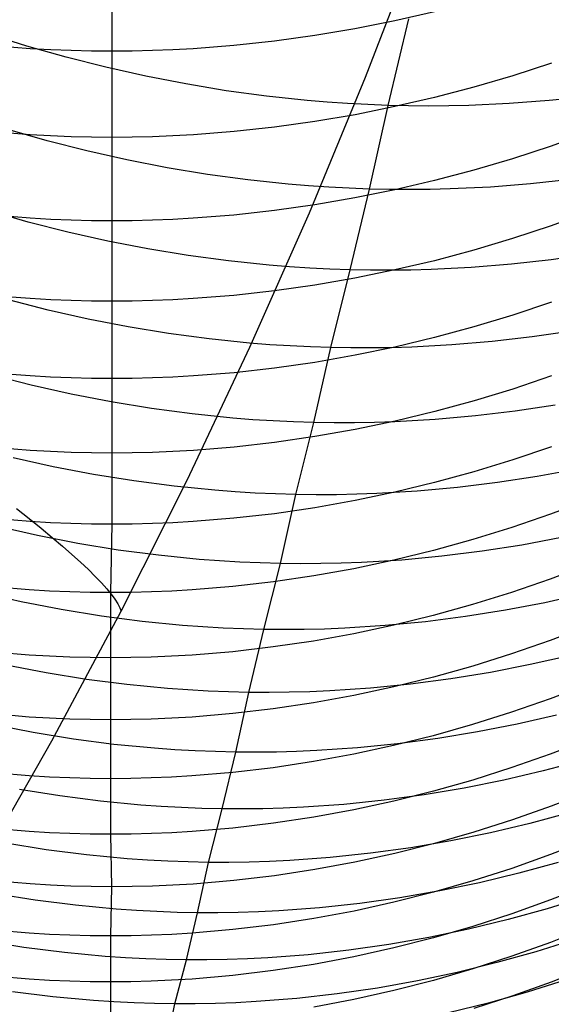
# Model space of a CAD drawing. Extents: x -383 to 1849, y -1185 to -529.
# Tile 668 of 870: x 1789 to 1795, y -1117 to -1105. Entities that reach past the tile are written whole.
import ezdxf

# ---------------------------------------------------------------- set-up
doc = ezdxf.new("R2010")
doc.units = 0
doc.layers.add('PREDEFINITO', color=7, linetype='CONTINUOUS')

msp = doc.modelspace()

# ---------------------------------------------------------------- linework, layer by layer
at = {"layer": 'PREDEFINITO'}
for p, q in [((1793.038, -1105.694, 419.688), (1793.667, -1104.054, 419.688)), ((1790.007, -1104.319, 630.063), (1790.007, -1105.385, 628.32)), ((1793.308, -1106.033, 523.27), (1793.554, -1105, 521.531)), ((1793.861, -1104.914, 628.059), (1793.388, -1105.023, 628.119)), ((1792.911, -1105.117, 628.172), (1792.432, -1105.198, 628.217)), ((1793.388, -1105.023, 628.119), (1792.911, -1105.117, 628.172)), ((1788.99, -1105.324, 523.119), (1788.523, -1105.178, 523.145)), ((1792.432, -1105.198, 628.217), (1791.95, -1105.265, 628.254)), ((1789.033, -1105.355, 628.303), (1788.548, -1105.317, 628.282)), ((1789.462, -1105.457, 523.1), (1788.99, -1105.324, 523.119)), ((1789.277, -1105.368, 628.311), (1789.033, -1105.355, 628.303)), ((1789.52, -1105.377, 628.316), (1789.277, -1105.368, 628.311)), ((1790.737, -1105.368, 628.311), (1790.494, -1105.377, 628.316)), ((1790.98, -1105.355, 628.303), (1790.737, -1105.368, 628.311)), ((1791.466, -1105.317, 628.283), (1790.98, -1105.355, 628.303)), ((1791.95, -1105.265, 628.254), (1791.466, -1105.317, 628.283)), ((1789.936, -1105.577, 523.091), (1789.462, -1105.457, 523.1)), ((1789.763, -1105.383, 628.319), (1789.52, -1105.377, 628.316)), ((1790.007, -1105.385, 628.32), (1789.763, -1105.383, 628.319)), ((1790.25, -1105.383, 628.319), (1790.007, -1105.385, 628.32)), ((1790.007, -1105.385, 628.32), (1790.007, -1106.415, 626.556)), ((1790.494, -1105.377, 628.316), (1790.25, -1105.383, 628.319)), ((1790.413, -1105.684, 523.09), (1789.936, -1105.577, 523.091)), ((1795.26, -1105.529, 626.087), (1794.799, -1105.679, 626.166)), ((1790.893, -1105.777, 523.097), (1790.413, -1105.684, 523.09)), ((1792.368, -1107.317, 419.688), (1793.038, -1105.694, 419.688)), ((1794.799, -1105.679, 626.166), (1794.334, -1105.815, 626.238)), ((1791.374, -1105.857, 523.114), (1790.893, -1105.777, 523.097)), ((1794.334, -1105.815, 626.238), (1793.864, -1105.939, 626.304)), ((1791.857, -1105.922, 523.139), (1791.374, -1105.857, 523.114)), ((1792.34, -1105.974, 523.174), (1791.857, -1105.922, 523.139)), ((1793.864, -1105.939, 626.304), (1793.39, -1106.048, 626.362)), ((1795.709, -1105.926, 523.668), (1795.233, -1105.976, 523.571)), ((1792.582, -1105.994, 523.194), (1792.34, -1105.974, 523.174)), ((1792.824, -1106.011, 523.217), (1792.582, -1105.994, 523.194)), ((1793.066, -1106.024, 523.242), (1792.824, -1106.011, 523.217)), ((1793.39, -1106.048, 626.362), (1792.913, -1106.144, 626.413)), ((1793.308, -1106.033, 523.27), (1793.066, -1106.024, 523.242)), ((1793.084, -1107.033, 525.032), (1793.308, -1106.033, 523.27)), ((1793.55, -1106.039, 523.3), (1793.308, -1106.033, 523.27)), ((1793.791, -1106.041, 523.332), (1793.55, -1106.039, 523.3)), ((1794.032, -1106.039, 523.366), (1793.791, -1106.041, 523.332)), ((1794.273, -1106.033, 523.403), (1794.032, -1106.039, 523.366)), ((1794.754, -1106.012, 523.482), (1794.273, -1106.033, 523.403)), ((1795.233, -1105.976, 523.571), (1794.754, -1106.012, 523.482)), ((1792.913, -1106.144, 626.413), (1792.433, -1106.226, 626.456)), ((1791.951, -1106.293, 626.492), (1791.467, -1106.346, 626.52)), ((1792.433, -1106.226, 626.456), (1791.951, -1106.293, 626.492)), ((1789.033, -1106.384, 626.54), (1788.547, -1106.346, 626.52)), ((1789.235, -1106.456, 524.87), (1788.764, -1106.323, 524.888)), ((1789.276, -1106.398, 626.547), (1789.033, -1106.384, 626.54)), ((1789.52, -1106.407, 626.552), (1789.276, -1106.398, 626.547)), ((1789.763, -1106.413, 626.555), (1789.52, -1106.407, 626.552)), ((1790.007, -1106.415, 626.556), (1789.763, -1106.413, 626.555)), ((1790.251, -1106.413, 626.555), (1790.007, -1106.415, 626.556)), ((1790.007, -1106.415, 626.556), (1790.007, -1107.413, 624.772)), ((1790.494, -1106.407, 626.552), (1790.251, -1106.413, 626.555)), ((1790.738, -1106.398, 626.547), (1790.494, -1106.407, 626.552)), ((1790.981, -1106.384, 626.54), (1790.738, -1106.398, 626.547)), ((1791.467, -1106.346, 626.52), (1790.981, -1106.384, 626.54)), ((1795.712, -1106.355, 624.239), (1795.257, -1106.519, 624.321)), ((1789.71, -1106.577, 524.861), (1789.235, -1106.456, 524.87)), ((1795.257, -1106.519, 624.321), (1794.796, -1106.67, 624.398)), ((1790.188, -1106.684, 524.859), (1789.71, -1106.577, 524.861)), ((1790.668, -1106.778, 524.867), (1790.188, -1106.684, 524.859)), ((1791.149, -1106.857, 524.882), (1790.668, -1106.778, 524.867)), ((1794.796, -1106.67, 624.398), (1794.331, -1106.808, 624.467)), ((1791.632, -1106.923, 524.907), (1791.149, -1106.857, 524.882)), ((1794.331, -1106.808, 624.467), (1793.861, -1106.932, 624.53)), ((1792.116, -1106.974, 524.94), (1791.632, -1106.923, 524.907)), ((1792.358, -1106.995, 524.959), (1792.116, -1106.974, 524.94)), ((1792.6, -1107.011, 524.981), (1792.358, -1106.995, 524.959)), ((1792.843, -1107.024, 525.005), (1792.6, -1107.011, 524.981)), ((1793.861, -1106.932, 624.53), (1793.388, -1107.043, 624.586)), ((1794.531, -1107.009, 525.236), (1794.05, -1107.032, 525.16)), ((1795.01, -1106.972, 525.322), (1794.531, -1107.009, 525.236)), ((1795.486, -1106.92, 525.415), (1795.01, -1106.972, 525.322)), ((1793.084, -1107.033, 525.032), (1792.843, -1107.024, 525.005)), ((1792.855, -1107.998, 526.813), (1793.084, -1107.033, 525.032)), ((1793.388, -1107.043, 624.586), (1792.911, -1107.139, 624.634)), ((1793.326, -1107.038, 525.06), (1793.084, -1107.033, 525.032)), ((1793.568, -1107.04, 525.091), (1793.326, -1107.038, 525.06)), ((1793.809, -1107.038, 525.124), (1793.568, -1107.04, 525.091)), ((1794.05, -1107.032, 525.16), (1793.809, -1107.038, 525.124)), ((1792.432, -1107.222, 624.676), (1791.95, -1107.29, 624.71)), ((1792.911, -1107.139, 624.634), (1792.432, -1107.222, 624.676)), ((1789.007, -1107.427, 526.657), (1788.535, -1107.293, 526.674)), ((1789.033, -1107.382, 624.757), (1788.548, -1107.343, 624.737)), ((1791.466, -1107.343, 624.737), (1790.98, -1107.382, 624.757)), ((1791.95, -1107.29, 624.71), (1791.466, -1107.343, 624.737)), ((1791.658, -1108.924, 419.688), (1792.368, -1107.317, 419.688)), ((1795.712, -1107.306, 622.456), (1795.257, -1107.471, 622.536)), ((1789.481, -1107.548, 526.647), (1789.007, -1107.427, 526.657)), ((1789.277, -1107.395, 624.764), (1789.033, -1107.382, 624.757)), ((1789.52, -1107.405, 624.768), (1789.277, -1107.395, 624.764)), ((1789.763, -1107.411, 624.771), (1789.52, -1107.405, 624.768)), ((1790.007, -1107.413, 624.772), (1789.763, -1107.411, 624.771)), ((1790.25, -1107.411, 624.771), (1790.007, -1107.413, 624.772)), ((1790.007, -1107.413, 624.772), (1790.007, -1108.374, 622.969)), ((1790.494, -1107.405, 624.768), (1790.25, -1107.411, 624.771)), ((1790.737, -1107.395, 624.764), (1790.494, -1107.405, 624.768)), ((1790.98, -1107.382, 624.757), (1790.737, -1107.395, 624.764)), ((1795.257, -1107.471, 622.536), (1794.796, -1107.624, 622.609)), ((1789.959, -1107.655, 526.646), (1789.481, -1107.548, 526.647)), ((1790.438, -1107.748, 526.653), (1789.959, -1107.655, 526.646)), ((1794.796, -1107.624, 622.609), (1794.331, -1107.763, 622.676)), ((1790.92, -1107.827, 526.668), (1790.438, -1107.748, 526.653)), ((1791.403, -1107.892, 526.692), (1790.92, -1107.827, 526.668)), ((1794.331, -1107.763, 622.676), (1793.861, -1107.889, 622.736)), ((1795.732, -1107.81, 527.281), (1795.258, -1107.878, 527.183)), ((1791.887, -1107.942, 526.723), (1791.403, -1107.892, 526.692)), ((1792.129, -1107.962, 526.742), (1791.887, -1107.942, 526.723)), ((1793.861, -1107.889, 622.736), (1793.388, -1108, 622.79)), ((1794.781, -1107.931, 527.092), (1794.302, -1107.97, 527.01)), ((1795.258, -1107.878, 527.183), (1794.781, -1107.931, 527.092)), ((1792.371, -1107.978, 526.764), (1792.129, -1107.962, 526.742)), ((1792.613, -1107.99, 526.787), (1792.371, -1107.978, 526.764)), ((1792.855, -1107.998, 526.813), (1792.613, -1107.99, 526.787)), ((1792.622, -1108.928, 528.612), (1792.855, -1107.998, 526.813)), ((1793.097, -1108.003, 526.84), (1792.855, -1107.998, 526.813)), ((1793.388, -1108, 622.79), (1792.911, -1108.098, 622.837)), ((1793.339, -1108.004, 526.87), (1793.097, -1108.003, 526.84)), ((1793.58, -1108.001, 526.902), (1793.339, -1108.004, 526.87)), ((1793.821, -1107.994, 526.936), (1793.58, -1108.001, 526.902)), ((1794.302, -1107.97, 527.01), (1793.821, -1107.994, 526.936)), ((1792.432, -1108.181, 622.877), (1791.95, -1108.25, 622.91)), ((1792.911, -1108.098, 622.837), (1792.432, -1108.181, 622.877)), ((1789.033, -1108.342, 622.954), (1788.548, -1108.304, 622.935)), ((1791.466, -1108.304, 622.935), (1790.98, -1108.342, 622.954)), ((1791.95, -1108.25, 622.91), (1791.466, -1108.304, 622.935)), ((1789.246, -1108.479, 528.454), (1788.772, -1108.358, 528.463)), ((1789.277, -1108.356, 622.961), (1789.033, -1108.342, 622.954)), ((1789.52, -1108.366, 622.965), (1789.277, -1108.356, 622.961)), ((1789.763, -1108.372, 622.968), (1789.52, -1108.366, 622.965)), ((1790.007, -1108.374, 622.969), (1789.763, -1108.372, 622.968)), ((1790.25, -1108.372, 622.968), (1790.007, -1108.374, 622.969)), ((1790.007, -1108.374, 622.969), (1790.007, -1109.299, 621.145)), ((1790.494, -1108.366, 622.965), (1790.25, -1108.372, 622.968)), ((1790.737, -1108.356, 622.961), (1790.494, -1108.366, 622.965)), ((1790.98, -1108.342, 622.954), (1790.737, -1108.356, 622.961)), ((1795.26, -1108.386, 620.729), (1794.8, -1108.54, 620.799)), ((1789.724, -1108.586, 528.452), (1789.246, -1108.479, 528.454)), ((1794.8, -1108.54, 620.799), (1794.334, -1108.681, 620.863)), ((1790.204, -1108.68, 528.459), (1789.724, -1108.586, 528.452)), ((1790.686, -1108.759, 528.473), (1790.204, -1108.68, 528.459)), ((1791.169, -1108.823, 528.495), (1790.686, -1108.759, 528.473)), ((1794.334, -1108.681, 620.863), (1793.864, -1108.808, 620.921)), ((1795.504, -1108.73, 529.064), (1795.029, -1108.799, 528.969)), ((1791.653, -1108.873, 528.526), (1791.169, -1108.823, 528.495)), ((1791.895, -1108.893, 528.544), (1791.653, -1108.873, 528.526)), ((1792.138, -1108.908, 528.565), (1791.895, -1108.893, 528.544)), ((1793.864, -1108.808, 620.921), (1793.39, -1108.921, 620.973)), ((1794.071, -1108.895, 528.802), (1793.59, -1108.921, 528.731)), ((1794.551, -1108.855, 528.882), (1794.071, -1108.895, 528.802)), ((1795.029, -1108.799, 528.969), (1794.551, -1108.855, 528.882)), ((1790.907, -1110.511, 419.688), (1791.658, -1108.924, 419.688)), ((1792.38, -1108.92, 528.587), (1792.138, -1108.908, 528.565)), ((1792.622, -1108.928, 528.612), (1792.38, -1108.92, 528.587)), ((1792.421, -1109.824, 530.433), (1792.622, -1108.928, 528.612)), ((1792.864, -1108.932, 528.639), (1792.622, -1108.928, 528.612)), ((1793.106, -1108.932, 528.667), (1792.864, -1108.932, 528.639)), ((1793.39, -1108.921, 620.973), (1792.913, -1109.019, 621.018)), ((1793.348, -1108.929, 528.698), (1793.106, -1108.932, 528.667)), ((1793.59, -1108.921, 528.731), (1793.348, -1108.929, 528.698)), ((1792.433, -1109.104, 621.056), (1791.951, -1109.173, 621.088)), ((1792.913, -1109.019, 621.018), (1792.433, -1109.104, 621.056)), ((1789.033, -1109.267, 621.131), (1788.547, -1109.228, 621.113)), ((1791.467, -1109.228, 621.113), (1790.981, -1109.267, 621.131)), ((1791.951, -1109.173, 621.088), (1791.467, -1109.228, 621.113)), ((1789.043, -1109.378, 530.282), (1788.569, -1109.256, 530.291)), ((1789.276, -1109.281, 621.137), (1789.033, -1109.267, 621.131)), ((1789.52, -1109.291, 621.142), (1789.276, -1109.281, 621.137)), ((1789.763, -1109.297, 621.144), (1789.52, -1109.291, 621.142)), ((1790.007, -1109.299, 621.145), (1789.763, -1109.297, 621.144)), ((1790.251, -1109.297, 621.144), (1790.007, -1109.299, 621.145)), ((1790.007, -1109.299, 621.145), (1790.007, -1110.188, 619.303)), ((1790.494, -1109.291, 621.142), (1790.251, -1109.297, 621.144)), ((1790.738, -1109.281, 621.137), (1790.494, -1109.291, 621.142)), ((1790.981, -1109.267, 621.131), (1790.738, -1109.281, 621.137)), ((1795.261, -1109.267, 618.905), (1794.8, -1109.423, 618.972)), ((1789.521, -1109.485, 530.28), (1789.043, -1109.378, 530.282)), ((1790.001, -1109.578, 530.286), (1789.521, -1109.485, 530.28)), ((1794.8, -1109.423, 618.972), (1794.335, -1109.565, 619.034)), ((1790.483, -1109.657, 530.3), (1790.001, -1109.578, 530.286)), ((1794.335, -1109.565, 619.034), (1793.865, -1109.693, 619.089)), ((1790.966, -1109.721, 530.321), (1790.483, -1109.657, 530.3)), ((1791.451, -1109.771, 530.35), (1790.966, -1109.721, 530.321)), ((1793.865, -1109.693, 619.089), (1793.391, -1109.807, 619.139)), ((1794.828, -1109.688, 530.776), (1794.351, -1109.745, 530.692)), ((1795.303, -1109.617, 530.867), (1794.828, -1109.688, 530.776)), ((1791.693, -1109.79, 530.368), (1791.451, -1109.771, 530.35)), ((1791.936, -1109.805, 530.388), (1791.693, -1109.79, 530.368)), ((1792.178, -1109.816, 530.409), (1791.936, -1109.805, 530.388)), ((1792.421, -1109.824, 530.433), (1792.178, -1109.816, 530.409)), ((1792.206, -1110.684, 532.269), (1792.421, -1109.824, 530.433)), ((1792.663, -1109.827, 530.458), (1792.421, -1109.824, 530.433)), ((1792.905, -1109.827, 530.486), (1792.663, -1109.827, 530.458)), ((1793.147, -1109.823, 530.516), (1792.905, -1109.827, 530.486)), ((1793.391, -1109.807, 619.139), (1792.914, -1109.907, 619.182)), ((1793.388, -1109.815, 530.547), (1793.147, -1109.823, 530.516)), ((1793.87, -1109.788, 530.616), (1793.388, -1109.815, 530.547)), ((1794.351, -1109.745, 530.692), (1793.87, -1109.788, 530.616)), ((1792.914, -1109.907, 619.182), (1792.434, -1109.992, 619.218)), ((1791.951, -1110.062, 619.249), (1791.467, -1110.117, 619.272)), ((1792.434, -1109.992, 619.218), (1791.951, -1110.062, 619.249)), ((1789.033, -1110.156, 619.29), (1788.547, -1110.117, 619.272)), ((1789.276, -1110.17, 619.296), (1789.033, -1110.156, 619.29)), ((1789.52, -1110.18, 619.3), (1789.276, -1110.17, 619.296)), ((1789.764, -1110.186, 619.303), (1789.52, -1110.18, 619.3)), ((1790.007, -1110.188, 619.303), (1789.764, -1110.186, 619.303)), ((1790.007, -1110.188, 619.303), (1790.006, -1111.04, 617.446)), ((1790.251, -1110.186, 619.303), (1790.007, -1110.188, 619.303)), ((1790.495, -1110.18, 619.3), (1790.251, -1110.186, 619.303)), ((1790.738, -1110.17, 619.296), (1790.495, -1110.18, 619.3)), ((1790.981, -1110.156, 619.29), (1790.738, -1110.17, 619.296)), ((1791.467, -1110.117, 619.272), (1790.981, -1110.156, 619.29)), ((1795.26, -1110.112, 617.066), (1794.799, -1110.269, 617.131)), ((1789.308, -1110.351, 532.123), (1788.83, -1110.244, 532.124)), ((1794.799, -1110.269, 617.131), (1794.334, -1110.412, 617.189)), ((1789.787, -1110.443, 532.129), (1789.308, -1110.351, 532.123)), ((1794.334, -1110.412, 617.189), (1793.864, -1110.541, 617.242)), ((1795.563, -1110.381, 532.781), (1795.091, -1110.468, 532.687)), ((1790.269, -1110.521, 532.142), (1789.787, -1110.443, 532.129)), ((1790.118, -1112.079, 419.688), (1790.907, -1110.511, 419.688)), ((1790.752, -1110.585, 532.162), (1790.269, -1110.521, 532.142)), ((1793.864, -1110.541, 617.242), (1793.39, -1110.656, 617.289)), ((1794.615, -1110.541, 532.599), (1794.137, -1110.6, 532.519)), ((1795.091, -1110.468, 532.687), (1794.615, -1110.541, 532.599)), ((1791.236, -1110.633, 532.19), (1790.752, -1110.585, 532.162)), ((1791.479, -1110.652, 532.207), (1791.236, -1110.633, 532.19)), ((1791.721, -1110.667, 532.226), (1791.479, -1110.652, 532.207)), ((1793.39, -1110.656, 617.289), (1792.913, -1110.756, 617.33)), ((1793.657, -1110.644, 532.446), (1793.174, -1110.673, 532.379)), ((1794.137, -1110.6, 532.519), (1793.657, -1110.644, 532.446)), ((1791.964, -1110.677, 532.247), (1791.721, -1110.667, 532.226)), ((1792.206, -1110.684, 532.269), (1791.964, -1110.677, 532.247)), ((1792.021, -1111.509, 534.126), (1792.206, -1110.684, 532.269)), ((1792.448, -1110.687, 532.294), (1792.206, -1110.684, 532.269)), ((1792.913, -1110.756, 617.33), (1792.433, -1110.842, 617.365)), ((1792.691, -1110.686, 532.321), (1792.448, -1110.687, 532.294)), ((1792.933, -1110.681, 532.349), (1792.691, -1110.686, 532.321)), ((1793.174, -1110.673, 532.379), (1792.933, -1110.681, 532.349)), ((1795.705, -1110.749, 615.144), (1795.249, -1110.92, 615.21)), ((1788.868, -1110.851, 426.424), (1789.02, -1110.971, 425.992)), ((1792.433, -1110.842, 617.365), (1791.95, -1110.913, 617.394)), ((1789.032, -1111.008, 617.433), (1788.546, -1110.968, 617.417)), ((1789.02, -1110.971, 425.992), (1789.162, -1111.086, 425.556)), ((1789.276, -1111.022, 617.439), (1789.032, -1111.008, 617.433)), ((1790.98, -1111.008, 617.433), (1790.737, -1111.022, 617.439)), ((1791.466, -1110.968, 617.417), (1790.98, -1111.008, 617.433)), ((1791.95, -1110.913, 617.394), (1791.466, -1110.968, 617.417)), ((1795.249, -1110.92, 615.21), (1794.788, -1111.079, 615.271)), ((1789.121, -1111.175, 533.987), (1788.643, -1111.068, 533.989)), ((1789.162, -1111.086, 425.556), (1789.295, -1111.196, 425.117)), ((1789.519, -1111.032, 617.443), (1789.276, -1111.022, 617.439)), ((1789.763, -1111.038, 617.445), (1789.519, -1111.032, 617.443)), ((1790.006, -1111.04, 617.446), (1789.763, -1111.038, 617.445)), ((1790.006, -1111.04, 617.446), (1789.993, -1111.856, 615.572)), ((1790.25, -1111.038, 617.445), (1790.006, -1111.04, 617.446)), ((1790.494, -1111.032, 617.443), (1790.25, -1111.038, 617.445)), ((1790.737, -1111.022, 617.439), (1790.494, -1111.032, 617.443)), ((1794.788, -1111.079, 615.271), (1794.322, -1111.223, 615.327)), ((1789.601, -1111.268, 533.992), (1789.121, -1111.175, 533.987)), ((1789.295, -1111.196, 425.117), (1789.418, -1111.301, 424.674)), ((1794.322, -1111.223, 615.327), (1793.852, -1111.353, 615.377)), ((1795.379, -1111.199, 534.615), (1794.906, -1111.288, 534.524)), ((1789.418, -1111.301, 424.674), (1789.531, -1111.4, 424.227)), ((1790.083, -1111.347, 534.005), (1789.601, -1111.268, 533.992)), ((1790.566, -1111.41, 534.024), (1790.083, -1111.347, 534.005)), ((1793.852, -1111.353, 615.377), (1793.378, -1111.469, 615.422)), ((1794.431, -1111.362, 534.441), (1793.952, -1111.422, 534.364)), ((1794.906, -1111.288, 534.524), (1794.431, -1111.362, 534.441)), ((1789.531, -1111.4, 424.227), (1789.634, -1111.493, 423.778)), ((1791.051, -1111.459, 534.051), (1790.566, -1111.41, 534.024)), ((1791.293, -1111.477, 534.067), (1791.051, -1111.459, 534.051)), ((1791.536, -1111.492, 534.085), (1791.293, -1111.477, 534.067)), ((1793.378, -1111.469, 615.422), (1792.9, -1111.57, 615.461)), ((1793.472, -1111.467, 534.294), (1792.989, -1111.496, 534.231)), ((1793.952, -1111.422, 534.364), (1793.472, -1111.467, 534.294)), ((1789.634, -1111.493, 423.778), (1789.727, -1111.581, 423.327)), ((1789.727, -1111.581, 423.327), (1789.81, -1111.663, 422.874)), ((1791.778, -1111.502, 534.104), (1791.536, -1111.492, 534.085)), ((1792.021, -1111.509, 534.126), (1791.778, -1111.502, 534.104)), ((1791.822, -1112.297, 535.997), (1792.021, -1111.509, 534.126)), ((1792.263, -1111.512, 534.149), (1792.021, -1111.509, 534.126)), ((1792.506, -1111.51, 534.175), (1792.263, -1111.512, 534.149)), ((1792.9, -1111.57, 615.461), (1792.42, -1111.656, 615.494)), ((1792.748, -1111.505, 534.202), (1792.506, -1111.51, 534.175)), ((1792.989, -1111.496, 534.231), (1792.748, -1111.505, 534.202)), ((1795.701, -1111.522, 613.277), (1795.245, -1111.695, 613.34)), ((1789.81, -1111.663, 422.874), (1789.884, -1111.74, 422.42)), ((1792.42, -1111.656, 615.494), (1791.938, -1111.728, 615.522)), ((1795.245, -1111.695, 613.34), (1794.784, -1111.854, 613.398)), ((1789.019, -1111.823, 615.559), (1788.534, -1111.783, 615.543)), ((1789.263, -1111.838, 615.564), (1789.019, -1111.823, 615.559)), ((1789.506, -1111.848, 615.568), (1789.263, -1111.838, 615.564)), ((1789.884, -1111.74, 422.42), (1789.947, -1111.811, 421.965)), ((1789.947, -1111.811, 421.965), (1790.001, -1111.876, 421.509)), ((1790.724, -1111.838, 615.564), (1790.48, -1111.848, 615.568)), ((1790.967, -1111.824, 615.559), (1790.724, -1111.838, 615.564)), ((1791.453, -1111.784, 615.543), (1790.967, -1111.824, 615.559)), ((1791.938, -1111.728, 615.522), (1791.453, -1111.784, 615.543)), ((1788.923, -1111.968, 535.864), (1788.446, -1111.861, 535.866)), ((1789.75, -1111.854, 615.571), (1789.506, -1111.848, 615.568)), ((1789.993, -1111.856, 615.572), (1789.75, -1111.854, 615.571)), ((1789.993, -1111.856, 615.572), (1789.992, -1112.635, 613.682)), ((1790.237, -1111.854, 615.571), (1789.993, -1111.856, 615.572)), ((1790.001, -1111.876, 421.509), (1790.044, -1111.935, 421.053)), ((1790.044, -1111.935, 421.053), (1790.078, -1111.989, 420.597)), ((1790.48, -1111.848, 615.568), (1790.237, -1111.854, 615.571)), ((1794.784, -1111.854, 613.398), (1794.318, -1111.999, 613.45)), ((1795.652, -1111.872, 536.556), (1795.182, -1111.977, 536.464)), ((1789.403, -1112.06, 535.869), (1788.923, -1111.968, 535.864)), ((1789.884, -1112.138, 535.881), (1789.403, -1112.06, 535.869)), ((1790.078, -1111.989, 420.597), (1790.103, -1112.037, 420.142)), ((1790.103, -1112.037, 420.142), (1790.118, -1112.079, 419.688)), ((1794.318, -1111.999, 613.45), (1793.848, -1112.13, 613.498)), ((1794.709, -1112.067, 536.378), (1794.233, -1112.143, 536.298)), ((1795.182, -1111.977, 536.464), (1794.709, -1112.067, 536.378)), ((1789.289, -1113.627, 419.688), (1790.118, -1112.079, 419.688)), ((1790.368, -1112.201, 535.899), (1789.884, -1112.138, 535.881)), ((1793.848, -1112.13, 613.498), (1793.375, -1112.246, 613.54)), ((1794.233, -1112.143, 536.298), (1793.755, -1112.205, 536.224)), ((1790.852, -1112.249, 535.925), (1790.368, -1112.201, 535.899)), ((1791.094, -1112.267, 535.94), (1790.852, -1112.249, 535.925)), ((1791.337, -1112.281, 535.957), (1791.094, -1112.267, 535.94)), ((1791.58, -1112.291, 535.976), (1791.337, -1112.281, 535.957)), ((1791.822, -1112.297, 535.997), (1791.58, -1112.291, 535.976)), ((1791.643, -1113.049, 537.886), (1791.822, -1112.297, 535.997)), ((1792.065, -1112.299, 536.019), (1791.822, -1112.297, 535.997)), ((1792.307, -1112.297, 536.043), (1792.065, -1112.299, 536.019)), ((1792.549, -1112.292, 536.069), (1792.307, -1112.297, 536.043)), ((1792.791, -1112.282, 536.097), (1792.549, -1112.292, 536.069)), ((1793.274, -1112.251, 536.157), (1792.791, -1112.282, 536.097)), ((1793.375, -1112.246, 613.54), (1792.897, -1112.348, 613.577)), ((1793.755, -1112.205, 536.224), (1793.274, -1112.251, 536.157)), ((1795.701, -1112.255, 611.395), (1795.245, -1112.429, 611.455)), ((1792.897, -1112.348, 613.577), (1792.418, -1112.435, 613.609)), ((1795.245, -1112.429, 611.455), (1794.784, -1112.589, 611.509)), ((1791.935, -1112.506, 613.635), (1791.451, -1112.562, 613.655)), ((1792.418, -1112.435, 613.609), (1791.935, -1112.506, 613.635)), ((1789.019, -1112.602, 613.67), (1788.534, -1112.562, 613.655)), ((1789.262, -1112.617, 613.675), (1789.019, -1112.602, 613.67)), ((1789.505, -1112.627, 613.679), (1789.262, -1112.617, 613.675)), ((1789.749, -1112.633, 613.681), (1789.505, -1112.627, 613.679)), ((1789.992, -1112.635, 613.682), (1789.749, -1112.633, 613.681)), ((1790.236, -1112.633, 613.681), (1789.992, -1112.635, 613.682)), ((1789.992, -1112.635, 613.682), (1789.993, -1113.376, 611.778)), ((1790.479, -1112.627, 613.679), (1790.236, -1112.633, 613.681)), ((1790.722, -1112.617, 613.675), (1790.479, -1112.627, 613.679)), ((1790.966, -1112.603, 613.67), (1790.722, -1112.617, 613.675)), ((1791.451, -1112.562, 613.655), (1790.966, -1112.603, 613.67)), ((1794.784, -1112.589, 611.509), (1794.319, -1112.735, 611.559)), ((1795.477, -1112.61, 538.421), (1795.007, -1112.717, 538.332)), ((1789.223, -1112.815, 537.765), (1788.743, -1112.723, 537.76)), ((1794.319, -1112.735, 611.559), (1793.849, -1112.867, 611.604)), ((1795.007, -1112.717, 538.332), (1794.533, -1112.81, 538.25)), ((1789.705, -1112.893, 537.776), (1789.223, -1112.815, 537.765)), ((1790.188, -1112.955, 537.793), (1789.705, -1112.893, 537.776)), ((1793.849, -1112.867, 611.604), (1793.375, -1112.984, 611.644)), ((1794.057, -1112.888, 538.174), (1793.577, -1112.951, 538.103)), ((1794.533, -1112.81, 538.25), (1794.057, -1112.888, 538.174)), ((1790.673, -1113.002, 537.818), (1790.188, -1112.955, 537.793)), ((1790.915, -1113.02, 537.832), (1790.673, -1113.002, 537.818)), ((1793.096, -1112.999, 538.039), (1792.613, -1113.031, 537.982)), ((1793.375, -1112.984, 611.644), (1792.898, -1113.087, 611.679)), ((1793.577, -1112.951, 538.103), (1793.096, -1112.999, 538.039)), ((1795.701, -1112.951, 609.498), (1795.245, -1113.126, 609.554)), ((1791.158, -1113.033, 537.848), (1790.915, -1113.02, 537.832)), ((1791.401, -1113.043, 537.866), (1791.158, -1113.033, 537.848)), ((1791.643, -1113.049, 537.886), (1791.401, -1113.043, 537.866)), ((1791.488, -1113.763, 539.791), (1791.643, -1113.049, 537.886)), ((1791.886, -1113.05, 537.907), (1791.643, -1113.049, 537.886)), ((1792.128, -1113.048, 537.93), (1791.886, -1113.05, 537.907)), ((1792.371, -1113.041, 537.955), (1792.128, -1113.048, 537.93)), ((1792.613, -1113.031, 537.982), (1792.371, -1113.041, 537.955)), ((1792.898, -1113.087, 611.679), (1792.418, -1113.174, 611.709)), ((1795.245, -1113.126, 609.554), (1794.784, -1113.287, 609.606)), ((1791.936, -1113.246, 611.734), (1791.452, -1113.303, 611.753)), ((1792.418, -1113.174, 611.709), (1791.936, -1113.246, 611.734)), ((1789.019, -1113.343, 611.767), (1788.534, -1113.302, 611.753)), ((1789.262, -1113.358, 611.772), (1789.019, -1113.343, 611.767)), ((1789.506, -1113.368, 611.775), (1789.262, -1113.358, 611.772)), ((1789.749, -1113.374, 611.777), (1789.506, -1113.368, 611.775)), ((1790.479, -1113.368, 611.775), (1790.236, -1113.374, 611.777)), ((1790.723, -1113.358, 611.772), (1790.479, -1113.368, 611.775)), ((1790.966, -1113.343, 611.767), (1790.723, -1113.358, 611.772)), ((1791.452, -1113.303, 611.753), (1790.966, -1113.343, 611.767)), ((1794.784, -1113.287, 609.606), (1794.318, -1113.434, 609.652)), ((1795.321, -1113.319, 540.297), (1794.852, -1113.427, 540.213)), ((1789.066, -1113.529, 539.677), (1788.586, -1113.436, 539.673)), ((1789.993, -1113.376, 611.778), (1789.749, -1113.374, 611.777)), ((1789.993, -1113.376, 611.778), (1789.992, -1114.08, 609.859)), ((1790.236, -1113.374, 611.777), (1789.993, -1113.376, 611.778)), ((1794.318, -1113.434, 609.652), (1793.848, -1113.567, 609.695)), ((1794.852, -1113.427, 540.213), (1794.378, -1113.521, 540.135)), ((1789.548, -1113.607, 539.687), (1789.066, -1113.529, 539.677)), ((1790.032, -1113.67, 539.704), (1789.548, -1113.607, 539.687)), ((1793.848, -1113.567, 609.695), (1793.374, -1113.685, 609.733)), ((1793.901, -1113.6, 540.063), (1793.422, -1113.663, 539.996)), ((1794.378, -1113.521, 540.135), (1793.901, -1113.6, 540.063)), ((1788.421, -1115.153, 419.688), (1789.289, -1113.627, 419.688)), ((1790.517, -1113.717, 539.726), (1790.032, -1113.67, 539.704)), ((1790.759, -1113.734, 539.74), (1790.517, -1113.717, 539.726)), ((1792.941, -1113.712, 539.936), (1792.457, -1113.745, 539.881)), ((1793.374, -1113.685, 609.733), (1792.897, -1113.788, 609.766)), ((1793.422, -1113.663, 539.996), (1792.941, -1113.712, 539.936)), ((1795.702, -1113.61, 607.588), (1795.246, -1113.786, 607.64)), ((1791.002, -1113.748, 539.755), (1790.759, -1113.734, 539.74)), ((1791.245, -1113.757, 539.772), (1791.002, -1113.748, 539.755)), ((1791.488, -1113.763, 539.791), (1791.245, -1113.757, 539.772)), ((1791.326, -1114.441, 541.71), (1791.488, -1113.763, 539.791)), ((1791.73, -1113.765, 539.811), (1791.488, -1113.763, 539.791)), ((1791.973, -1113.762, 539.833), (1791.73, -1113.765, 539.811)), ((1792.215, -1113.755, 539.856), (1791.973, -1113.762, 539.833)), ((1792.457, -1113.745, 539.881), (1792.215, -1113.755, 539.856)), ((1792.897, -1113.788, 609.766), (1792.417, -1113.876, 609.794)), ((1795.246, -1113.786, 607.64), (1794.785, -1113.948, 607.689)), ((1791.935, -1113.949, 609.817), (1791.451, -1114.006, 609.835)), ((1792.417, -1113.876, 609.794), (1791.935, -1113.949, 609.817)), ((1794.785, -1113.948, 607.689), (1794.319, -1114.096, 607.733)), ((1795.629, -1113.862, 542.275), (1795.162, -1113.987, 542.19)), ((1789.019, -1114.047, 609.848), (1788.533, -1114.006, 609.835)), ((1789.262, -1114.061, 609.853), (1789.019, -1114.047, 609.848)), ((1789.505, -1114.071, 609.856), (1789.262, -1114.061, 609.853)), ((1789.749, -1114.078, 609.858), (1789.505, -1114.071, 609.856)), ((1789.992, -1114.08, 609.859), (1789.749, -1114.078, 609.858)), ((1790.236, -1114.078, 609.858), (1789.992, -1114.08, 609.859)), ((1790.479, -1114.071, 609.856), (1790.236, -1114.078, 609.858)), ((1790.722, -1114.061, 609.853), (1790.479, -1114.071, 609.856)), ((1790.965, -1114.047, 609.848), (1790.722, -1114.061, 609.853)), ((1791.451, -1114.006, 609.835), (1790.965, -1114.047, 609.848)), ((1795.162, -1113.987, 542.19), (1794.692, -1114.097, 542.111)), ((1789.992, -1114.08, 609.859), (1789.993, -1114.745, 607.926)), ((1794.218, -1114.192, 542.037), (1793.741, -1114.272, 541.968)), ((1794.319, -1114.096, 607.733), (1793.849, -1114.23, 607.772)), ((1794.692, -1114.097, 542.111), (1794.218, -1114.192, 542.037)), ((1789.386, -1114.287, 541.613), (1788.904, -1114.209, 541.604)), ((1789.87, -1114.349, 541.628), (1789.386, -1114.287, 541.613)), ((1793.741, -1114.272, 541.968), (1793.262, -1114.337, 541.905)), ((1793.849, -1114.23, 607.772), (1793.376, -1114.348, 607.808)), ((1795.712, -1114.232, 605.666), (1795.257, -1114.409, 605.715)), ((1790.355, -1114.396, 541.65), (1789.87, -1114.349, 541.628)), ((1790.598, -1114.413, 541.663), (1790.355, -1114.396, 541.65)), ((1790.841, -1114.426, 541.677), (1790.598, -1114.413, 541.663)), ((1791.084, -1114.436, 541.693), (1790.841, -1114.426, 541.677)), ((1792.297, -1114.421, 541.796), (1792.054, -1114.432, 541.772)), ((1792.78, -1114.387, 541.847), (1792.297, -1114.421, 541.796)), ((1793.262, -1114.337, 541.905), (1792.78, -1114.387, 541.847)), ((1793.376, -1114.348, 607.808), (1792.899, -1114.452, 607.839)), ((1795.257, -1114.409, 605.715), (1794.796, -1114.572, 605.76)), ((1791.326, -1114.441, 541.71), (1791.084, -1114.436, 541.693)), ((1791.162, -1115.08, 543.642), (1791.326, -1114.441, 541.71)), ((1791.569, -1114.442, 541.729), (1791.326, -1114.441, 541.71)), ((1791.812, -1114.439, 541.75), (1791.569, -1114.442, 541.729)), ((1792.054, -1114.432, 541.772), (1791.812, -1114.439, 541.75)), ((1792.419, -1114.54, 607.865), (1791.937, -1114.613, 607.887)), ((1792.899, -1114.452, 607.839), (1792.419, -1114.54, 607.865)), ((1795.47, -1114.488, 544.176), (1795.003, -1114.614, 544.096)), ((1791.937, -1114.613, 607.887), (1791.452, -1114.671, 607.904)), ((1794.796, -1114.572, 605.76), (1794.331, -1114.72, 605.801)), ((1795.003, -1114.614, 544.096), (1794.532, -1114.726, 544.021)), ((1789.02, -1114.712, 607.916), (1788.535, -1114.67, 607.904)), ((1789.263, -1114.726, 607.921), (1789.02, -1114.712, 607.916)), ((1789.507, -1114.737, 607.924), (1789.263, -1114.726, 607.921)), ((1789.75, -1114.743, 607.925), (1789.507, -1114.737, 607.924)), ((1789.993, -1114.745, 607.926), (1789.75, -1114.743, 607.925)), ((1790.237, -1114.743, 607.925), (1789.993, -1114.745, 607.926)), ((1789.993, -1114.745, 607.926), (1790.005, -1115.372, 605.981)), ((1790.48, -1114.737, 607.924), (1790.237, -1114.743, 607.925)), ((1790.724, -1114.726, 607.921), (1790.48, -1114.737, 607.924)), ((1790.967, -1114.712, 607.916), (1790.724, -1114.726, 607.921)), ((1791.452, -1114.671, 607.904), (1790.967, -1114.712, 607.916)), ((1794.331, -1114.72, 605.801), (1793.861, -1114.854, 605.838)), ((1794.532, -1114.726, 544.021), (1794.057, -1114.823, 543.951)), ((1789.221, -1114.929, 543.55), (1788.739, -1114.851, 543.542)), ((1793.861, -1114.854, 605.838), (1793.387, -1114.974, 605.871)), ((1794.057, -1114.823, 543.951), (1793.58, -1114.905, 543.886)), ((1795.706, -1114.809, 603.73), (1795.25, -1114.987, 603.776)), ((1789.705, -1114.991, 543.565), (1789.221, -1114.929, 543.55)), ((1790.19, -1115.037, 543.585), (1789.705, -1114.991, 543.565)), ((1793.099, -1114.972, 543.826), (1792.617, -1115.023, 543.772)), ((1793.387, -1114.974, 605.871), (1792.911, -1115.078, 605.9)), ((1793.58, -1114.905, 543.886), (1793.099, -1114.972, 543.826)), ((1795.25, -1114.987, 603.776), (1794.788, -1115.152, 603.818)), ((1790.433, -1115.054, 543.597), (1790.19, -1115.037, 543.585)), ((1790.676, -1115.067, 543.611), (1790.433, -1115.054, 543.597)), ((1790.919, -1115.075, 543.626), (1790.676, -1115.067, 543.611)), ((1791.162, -1115.08, 543.642), (1790.919, -1115.075, 543.626)), ((1791.032, -1115.682, 545.588), (1791.162, -1115.08, 543.642)), ((1791.405, -1115.081, 543.66), (1791.162, -1115.08, 543.642)), ((1791.648, -1115.077, 543.68), (1791.405, -1115.081, 543.66)), ((1791.891, -1115.07, 543.7), (1791.648, -1115.077, 543.68)), ((1792.133, -1115.058, 543.723), (1791.891, -1115.07, 543.7)), ((1792.617, -1115.023, 543.772), (1792.133, -1115.058, 543.723)), ((1792.911, -1115.078, 605.9), (1792.431, -1115.167, 605.924)), ((1795.339, -1115.083, 546.089), (1794.872, -1115.21, 546.014)), ((1791.949, -1115.24, 605.945), (1791.465, -1115.297, 605.961)), ((1792.431, -1115.167, 605.924), (1791.949, -1115.24, 605.945)), ((1794.788, -1115.152, 603.818), (1794.322, -1115.302, 603.856)), ((1794.872, -1115.21, 546.014), (1794.401, -1115.323, 545.943)), ((1789.032, -1115.338, 605.972), (1788.546, -1115.296, 605.96)), ((1789.275, -1115.352, 605.976), (1789.032, -1115.338, 605.972)), ((1789.518, -1115.363, 605.979), (1789.275, -1115.352, 605.976)), ((1789.762, -1115.369, 605.98), (1789.518, -1115.363, 605.979)), ((1790.005, -1115.372, 605.981), (1789.762, -1115.369, 605.98)), ((1790.005, -1115.372, 605.981), (1789.993, -1115.96, 604.024)), ((1790.249, -1115.37, 605.98), (1790.005, -1115.372, 605.981)), ((1790.492, -1115.363, 605.979), (1790.249, -1115.37, 605.98)), ((1790.736, -1115.353, 605.976), (1790.492, -1115.363, 605.979)), ((1790.979, -1115.339, 605.972), (1790.736, -1115.353, 605.976)), ((1791.465, -1115.297, 605.961), (1790.979, -1115.339, 605.972)), ((1794.322, -1115.302, 603.856), (1793.852, -1115.437, 603.89)), ((1794.401, -1115.323, 545.943), (1793.927, -1115.421, 545.877)), ((1795.704, -1115.351, 601.785), (1795.248, -1115.53, 601.827)), ((1789.091, -1115.532, 545.503), (1788.608, -1115.454, 545.495)), ((1793.852, -1115.437, 603.89), (1793.378, -1115.557, 603.921)), ((1793.927, -1115.421, 545.877), (1793.449, -1115.504, 545.816)), ((1795.673, -1115.49, 548.092), (1795.209, -1115.634, 548.017)), ((1789.575, -1115.593, 545.516), (1789.091, -1115.532, 545.503)), ((1790.06, -1115.639, 545.534), (1789.575, -1115.593, 545.516)), ((1792.969, -1115.572, 545.76), (1792.487, -1115.623, 545.709)), ((1793.378, -1115.557, 603.921), (1792.901, -1115.662, 603.948)), ((1793.449, -1115.504, 545.816), (1792.969, -1115.572, 545.76)), ((1795.248, -1115.53, 601.827), (1794.786, -1115.695, 601.866)), ((1790.303, -1115.656, 545.546), (1790.06, -1115.639, 545.534)), ((1790.546, -1115.669, 545.558), (1790.303, -1115.656, 545.546)), ((1790.789, -1115.678, 545.573), (1790.546, -1115.669, 545.558)), ((1791.032, -1115.682, 545.588), (1790.789, -1115.678, 545.573)), ((1790.898, -1116.246, 547.547), (1791.032, -1115.682, 545.588)), ((1791.275, -1115.683, 545.605), (1791.032, -1115.682, 545.588)), ((1791.518, -1115.679, 545.623), (1791.275, -1115.683, 545.605)), ((1791.76, -1115.671, 545.643), (1791.518, -1115.679, 545.623)), ((1792.003, -1115.659, 545.664), (1791.76, -1115.671, 545.643)), ((1792.487, -1115.623, 545.709), (1792.003, -1115.659, 545.664)), ((1792.901, -1115.662, 603.948), (1792.42, -1115.752, 603.971)), ((1794.786, -1115.695, 601.866), (1794.32, -1115.846, 601.901)), ((1795.209, -1115.634, 548.017), (1794.742, -1115.763, 547.946)), ((1791.938, -1115.826, 603.99), (1791.453, -1115.884, 604.005)), ((1792.42, -1115.752, 603.971), (1791.938, -1115.826, 603.99)), ((1794.742, -1115.763, 547.946), (1794.27, -1115.878, 547.88)), ((1789.019, -1115.926, 604.015), (1788.534, -1115.884, 604.004)), ((1789.263, -1115.941, 604.019), (1789.019, -1115.926, 604.015)), ((1789.506, -1115.951, 604.022), (1789.263, -1115.941, 604.019)), ((1789.75, -1115.958, 604.023), (1789.506, -1115.951, 604.022)), ((1789.993, -1115.96, 604.024), (1789.75, -1115.958, 604.023)), ((1789.993, -1115.96, 604.024), (1789.992, -1116.509, 602.057)), ((1790.237, -1115.958, 604.023), (1789.993, -1115.96, 604.024)), ((1790.481, -1115.951, 604.022), (1790.237, -1115.958, 604.023)), ((1790.724, -1115.941, 604.019), (1790.481, -1115.951, 604.022)), ((1790.967, -1115.926, 604.015), (1790.724, -1115.941, 604.019)), ((1791.453, -1115.884, 604.005), (1790.967, -1115.926, 604.015)), ((1794.27, -1115.878, 547.88), (1793.795, -1115.977, 547.818)), ((1794.32, -1115.846, 601.901), (1793.85, -1115.982, 601.933)), ((1795.705, -1115.857, 599.832), (1795.249, -1116.037, 599.87)), ((1788.956, -1116.098, 547.467), (1788.474, -1116.021, 547.46)), ((1793.317, -1116.062, 547.761), (1792.837, -1116.131, 547.708)), ((1793.795, -1115.977, 547.818), (1793.317, -1116.062, 547.761)), ((1793.85, -1115.982, 601.933), (1793.376, -1116.103, 601.962)), ((1795.249, -1116.037, 599.87), (1794.787, -1116.203, 599.906)), ((1795.539, -1116.003, 550.024), (1795.075, -1116.148, 549.954)), ((1789.44, -1116.159, 547.479), (1788.956, -1116.098, 547.467)), ((1789.926, -1116.204, 547.497), (1789.44, -1116.159, 547.479)), ((1792.354, -1116.184, 547.66), (1791.87, -1116.221, 547.617)), ((1792.837, -1116.131, 547.708), (1792.354, -1116.184, 547.66)), ((1793.376, -1116.103, 601.962), (1792.899, -1116.209, 601.987)), ((1795.075, -1116.148, 549.954), (1794.607, -1116.279, 549.888)), ((1790.169, -1116.221, 547.507), (1789.926, -1116.204, 547.497)), ((1790.412, -1116.233, 547.519), (1790.169, -1116.221, 547.507)), ((1790.655, -1116.242, 547.532), (1790.412, -1116.233, 547.519)), ((1790.898, -1116.246, 547.547), (1790.655, -1116.242, 547.532)), ((1790.761, -1116.772, 549.516), (1790.898, -1116.246, 547.547)), ((1791.141, -1116.246, 547.563), (1790.898, -1116.246, 547.547)), ((1791.384, -1116.242, 547.58), (1791.141, -1116.246, 547.563)), ((1791.627, -1116.233, 547.598), (1791.384, -1116.242, 547.58)), ((1791.87, -1116.221, 547.617), (1791.627, -1116.233, 547.598)), ((1792.418, -1116.3, 602.008), (1791.936, -1116.374, 602.025)), ((1792.899, -1116.209, 601.987), (1792.418, -1116.3, 602.008)), ((1794.607, -1116.279, 549.888), (1794.135, -1116.395, 549.826)), ((1794.787, -1116.203, 599.906), (1794.321, -1116.354, 599.938)), ((1791.936, -1116.374, 602.025), (1791.451, -1116.433, 602.039)), ((1794.135, -1116.395, 549.826), (1793.66, -1116.496, 549.769)), ((1794.321, -1116.354, 599.938), (1793.851, -1116.491, 599.968)), ((1795.712, -1116.331, 597.872), (1795.257, -1116.511, 597.906)), ((1789.018, -1116.476, 602.049), (1788.533, -1116.435, 602.04)), ((1789.261, -1116.491, 602.053), (1789.018, -1116.476, 602.049)), ((1789.505, -1116.501, 602.055), (1789.261, -1116.491, 602.053)), ((1789.748, -1116.508, 602.057), (1789.505, -1116.501, 602.055)), ((1789.992, -1116.509, 602.057), (1789.748, -1116.508, 602.057)), ((1790.235, -1116.507, 602.057), (1789.992, -1116.509, 602.057)), ((1789.992, -1116.509, 602.057), (1789.993, -1117.02, 600.081)), ((1790.479, -1116.501, 602.055), (1790.235, -1116.507, 602.057)), ((1790.722, -1116.49, 602.053), (1790.479, -1116.501, 602.055)), ((1790.966, -1116.475, 602.049), (1790.722, -1116.49, 602.053)), ((1791.451, -1116.433, 602.039), (1790.966, -1116.475, 602.049)), ((1793.66, -1116.496, 549.769), (1793.181, -1116.582, 549.715)), ((1793.851, -1116.491, 599.968), (1793.377, -1116.612, 599.994)), ((1795.257, -1116.511, 597.906), (1794.797, -1116.677, 597.939)), ((1795.434, -1116.484, 551.966), (1794.97, -1116.63, 551.901)), ((1789.303, -1116.687, 549.453), (1788.819, -1116.627, 549.442)), ((1792.7, -1116.652, 549.666), (1792.217, -1116.706, 549.622)), ((1793.181, -1116.582, 549.715), (1792.7, -1116.652, 549.666)), ((1793.377, -1116.612, 599.994), (1792.9, -1116.719, 600.016)), ((1794.97, -1116.63, 551.901), (1794.503, -1116.762, 551.84)), ((1789.788, -1116.732, 549.469), (1789.303, -1116.687, 549.453)), ((1790.031, -1116.748, 549.479), (1789.788, -1116.732, 549.469)), ((1790.274, -1116.76, 549.49), (1790.031, -1116.748, 549.479)), ((1790.518, -1116.768, 549.502), (1790.274, -1116.76, 549.49)), ((1790.761, -1116.772, 549.516), (1790.518, -1116.768, 549.502)), ((1790.658, -1117.259, 551.496), (1790.761, -1116.772, 549.516)), ((1791.004, -1116.771, 549.53), (1790.761, -1116.772, 549.516)), ((1791.247, -1116.766, 549.546), (1791.004, -1116.771, 549.53)), ((1791.49, -1116.758, 549.563), (1791.247, -1116.766, 549.546)), ((1791.733, -1116.745, 549.582), (1791.49, -1116.758, 549.563)), ((1792.217, -1116.706, 549.622), (1791.733, -1116.745, 549.582)), ((1792.9, -1116.719, 600.016), (1792.42, -1116.809, 600.036)), ((1794.503, -1116.762, 551.84), (1794.031, -1116.879, 551.783)), ((1794.797, -1116.677, 597.939), (1794.331, -1116.828, 597.968))]:
    msp.add_line(p, q, dxfattribs=at)

doc.saveas('drawing.dxf')
